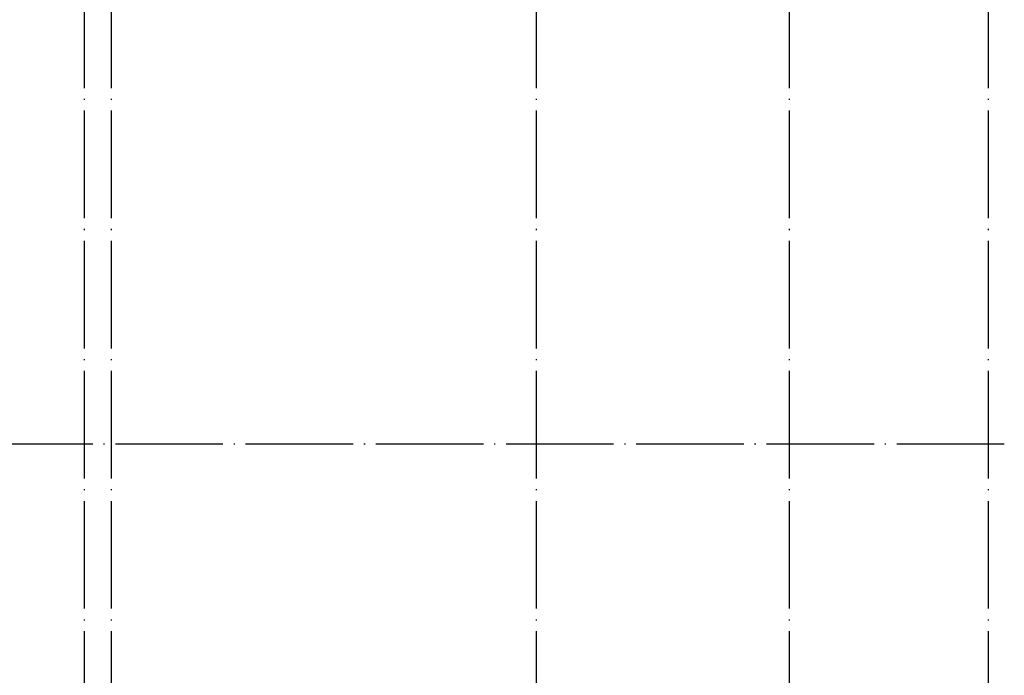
# Model space of a CAD drawing. Extents: x 1779708 to 7299578, y -1121471 to 88434.
# Tile 390 of 656: x 4574169 to 4592467, y -991843 to -979652. Entities that reach past the tile are written whole.
import ezdxf

# ---------------------------------------------------------------- set-up
doc = ezdxf.new("R2010")
doc.units = 0
doc.header["$LTSCALE"] = 1000
doc.header["$MEASUREMENT"] = 0
doc.linetypes.add('DOTE', pattern=[2.42, 2, -0.2, 0.02, -0.2])
doc.layers.add('DOTE', color=1, linetype='DOTE')
doc.layers.add('修改', color=6, linetype='CONTINUOUS')

# ---------------------------------------------------------------- blocks, each defined once
blk = doc.blocks.new('A$C159220C3')
at = {"layer": 'DOTE'}
for p, q in [((9200, 149200), (9200, 7200)), ((9700, 149200), (9700, 7200)), ((17600, 149200), (17600, 7200)), ((22300, 149200), (22300, 7200)), ((26000, 149200), (26000, 7200)), ((86800, 82500), (7200, 82500))]:
    blk.add_line(p, q, dxfattribs=at)

msp = doc.modelspace()

# ---------------------------------------------------------------- block references
at = {"layer": '修改'}
msp.add_blockref('A$C159220C3', (4566167.1, -1070043.3), dxfattribs=at)

doc.saveas('drawing.dxf')
